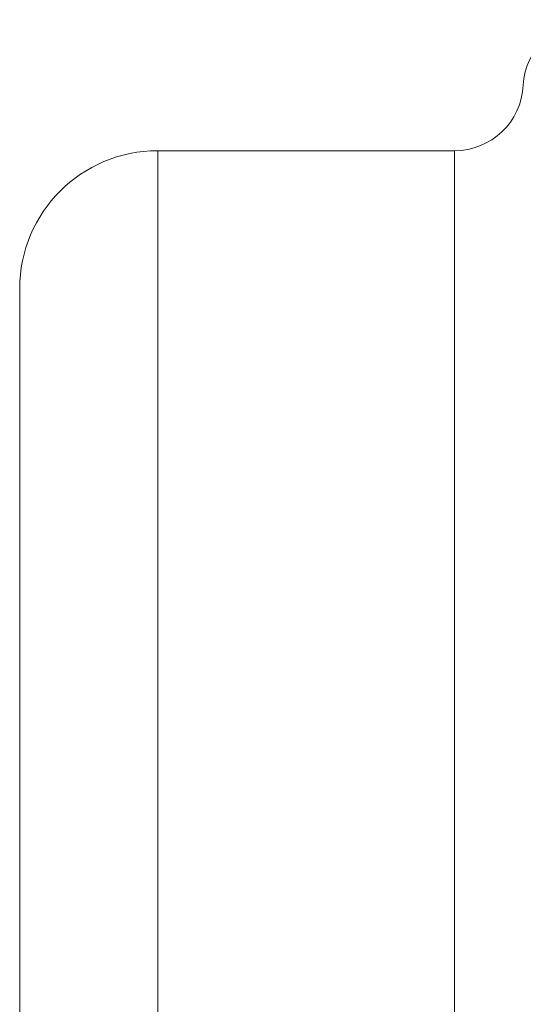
# Model space of a CAD drawing. Header units: millimetres. Extents: x 51337 to 61814, y -21781 to -12277.
# Tile 267 of 378: x 60536 to 60572, y -21223 to -21152. Entities that reach past the tile are written whole.
import ezdxf

# ---------------------------------------------------------------- set-up
doc = ezdxf.new("R2010")
doc.units = ezdxf.units.MM
doc.header["$LTSCALE"] = 0.3175
doc.layers.add('1轮廓实线层', color=7, linetype='Continuous', lineweight=18)

msp = doc.modelspace()

# ---------------------------------------------------------------- linework, layer by layer
at = {"layer": '1轮廓实线层'}
for p, q in [((60567.01597, -21161.38829), (60545.51597, -21161.38829)), ((60545.51597, -21161.38829), (60545.51597, -21246.23066)), ((60567.01597, -21161.38829), (60567.01597, -21246.23066))]:
    msp.add_line(p, q, dxfattribs=at)
for centre, radius, start, end in [((60577.00347, -21156.88829), 5, 90, 177.134016), ((60567.01597, -21156.38829), 5, 270, 357.134016), ((60545.51597, -21171.38829), 10, 90, 180)]:
    msp.add_arc(centre, radius, start, end, dxfattribs=at)
msp.add_open_spline([(60535.51597, -21237.78667), (60535.51597, -21235.80727), (60535.51597, -21233.39855), (60535.51597, -21227.31871), (60535.51597, -21223.86119), (60535.51597, -21218.24454), (60535.51597, -21216.29864), (60535.51597, -21212.42536), (60535.51597, -21210.41673), (60535.51597, -21207.53614), (60535.51597, -21206.57774), (60535.51597, -21204.66453), (60535.51597, -21203.67268), (60535.51597, -21200.9248), (60535.51597, -21199.12088), (60535.51597, -21193.79899), (60535.51597, -21190.4432), (60535.51597, -21183.90898), (60535.51597, -21181.00401), (60535.51597, -21177.39854), (60535.51597, -21176.32449), (60535.51597, -21174.50962), (60535.51597, -21173.73496), (60535.51597, -21172.84626), (60535.51597, -21172.58731), (60535.51597, -21172.14398), (60535.51597, -21171.95387), (60535.51597, -21171.52995), (60535.51597, -21171.38856), (60535.51597, -21171.38829)], degree=3, knots=[0, 0, 0, 0, 0.12500649, 0.12500649, 0.25001298, 0.25001298, 0.31251622, 0.31251622, 0.37501946, 0.37501946, 0.40627109, 0.40627109, 0.43752271, 0.43752271, 0.50002595, 0.50002595, 0.62503244, 0.62503244, 0.75003893, 0.75003893, 0.81254217, 0.81254217, 0.87504541, 0.87504541, 0.90629704, 0.90629704, 0.93754866, 0.93754866, 1, 1, 1, 1], dxfattribs=at)

doc.saveas('drawing.dxf')
